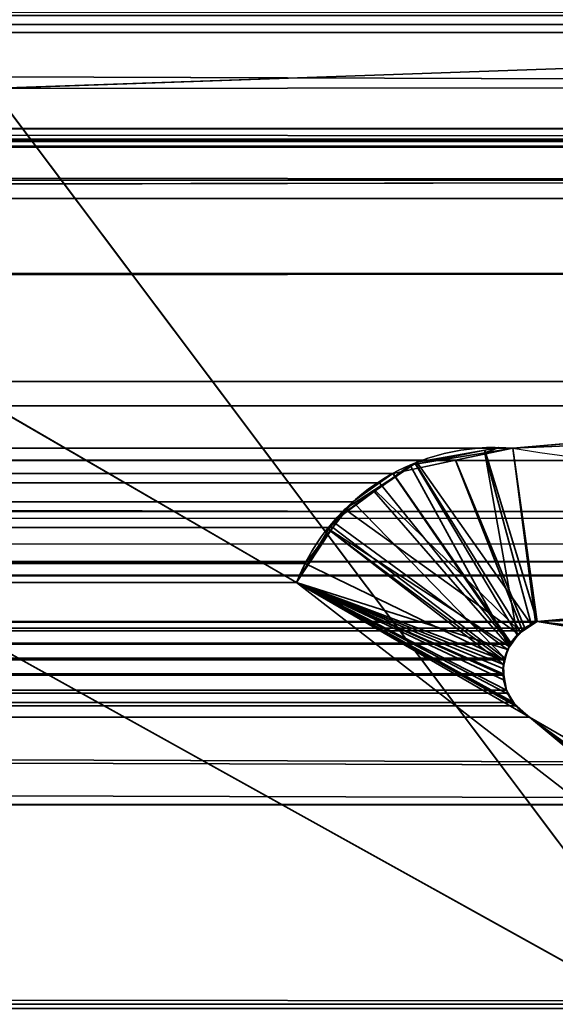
# Model space of a CAD drawing. Header units: millimetres. Extents: x -488 to 6688, y -115 to 115.
# Tile 376 of 656: x 299.55 to 301.79, y -4.06 to 0.05. Entities that reach past the tile are written whole.
import ezdxf

# ---------------------------------------------------------------- set-up
doc = ezdxf.new("R2010")
doc.units = ezdxf.units.MM
doc.layers.add('151', color=7, linetype='Continuous', true_color=0xffffff)

# ---------------------------------------------------------------- blocks, each defined once
blk = doc.blocks.new('UG_SURFACE_001')
at = {"layer": '151', "color": 252, "linetype": 'Continuous', "lineweight": 35}
for points in [[(487.5, -15, 2194.2501), (487.5, 115, 2194.2501), (-487.5, 115, 2194.2501), (-487.5, -15, 2194.2501)], [(-337.5, -15, 2044.25), (-337.5, 115, 2044.25), (337.5, 115, 2044.25), (337.5, -15, 2044.25)]]:
    blk.add_3dface(points, dxfattribs=at)
blk = doc.blocks.new('UG_SURFACE_007')
at = {"layer": '151', "color": 35, "linetype": 'Continuous', "lineweight": 35}
for points in [[(-308, -2), (-306, 0, 2), (306, 0, 2), (308, -2)], [(306.5, -8, 2017), (306, 0, 2017), (-306, 0, 2017), (-306.5, -8, 2017)], [(-306, 0, 2017), (306, 0, 2017), (306, 0, 2), (-306, 0, 2)], [(-308, -2), (306.5, -8), (-306.5, -8)], [(306.5, -8), (-308, -2), (308, -2)]]:
    blk.add_3dface(points, dxfattribs=at)
blk = doc.blocks.new('UG_SURFACE_025')
at = {"layer": '151', "color": 252, "linetype": 'Continuous', "lineweight": 35}
for points in [[(307.1372, 0.6349, 2017), (295.0085, 0.2114, 2017), (295.0295, -0.3882, 2017), (307.1581, 0.0353, 2017)], [(307.1581, 0.0353, 2), (295.0295, -0.3882, 2), (295.0085, 0.2114, 2), (307.1372, 0.6349, 2)], [(307.1581, 0.0353, 2017), (295.0295, -0.3882, 2017), (295.0295, -0.3882, 2), (307.1581, 0.0353, 2)]]:
    blk.add_3dface(points, dxfattribs=at)
blk = doc.blocks.new('UG_SURFACE_047')
at = {"layer": '151', "color": 7, "linetype": 'Continuous', "lineweight": 35}
for points in [[(312.1642, -0.2241, 2019.4142), (-312.175, 1.6459, 2019.4249), (-312.1673, -0.6973, 2019.4173)], [(312.1642, -0.2241, 2019.4142), (312.175, 1.6459, 2019.4249), (-312.175, 1.6459, 2019.4249)], [(308.5515, 0.1329, 2015.8014), (310.0084, -0.4009, 2017.2584), (-310.0084, -0.4009, 2017.2584), (-308.5515, 0.1329, 2015.8014)], [(-308.3325, 0.0564, 2015.5826), (308.3143, 0.0331, 2015.5642), (308.3673, 0.085, 2015.6174)], [(-308.3325, 0.0564, 2015.5826), (-308.3143, 0.0331, 2015.5642), (308.3143, 0.0331, 2015.5642)], [(305.5759, -1.0068, 2012.826), (-305.5759, -1.0068, 2012.826), (-307.2803, 0.071, 2014.5304), (307.2803, 0.071, 2014.5304)], [(-308.3143, 0.0331, 2015.5642), (-307.6033, -0.5625, 2014.8532), (307.6324, -0.6171, 2014.8823)], [(307.6324, -0.6171, 2014.8823), (307.9071, -0.4358, 2015.1572), (-308.3143, 0.0331, 2015.5642)], [(307.9071, -0.4358, 2015.1572), (308.3143, 0.0331, 2015.5642), (-308.3143, 0.0331, 2015.5642)], [(-312.1673, -0.6973, 2019.4173), (312.1944, -0.6927, 2019.4445), (312.1642, -0.2241, 2019.4142)], [(-310.3616, -0.4785, 2017.6115), (310.0084, -0.4009, 2017.2584), (310.3616, -0.4785, 2017.6115)], [(-310.3616, -0.4785, 2017.6115), (-310.0084, -0.4009, 2017.2584), (310.0084, -0.4009, 2017.2584)], [(311.2493, -2.0249, 2018.4994), (-311.2823, -2.2143, 2018.5323), (-311.1925, -0.4501, 2018.4426)], [(311.1925, -0.4501, 2018.4426), (-311.1925, -0.4501, 2018.4426), (-311.1875, -0.4483, 2018.4374), (311.1875, -0.4483, 2018.4374)], [(-311.1925, -0.4501, 2018.4426), (311.1925, -0.4501, 2018.4426), (311.2493, -2.0249, 2018.4994)], [(311.1875, -0.4483, 2018.4374), (-311.1875, -0.4483, 2018.4374), (-311.1807, -0.4459, 2018.4307)], [(-311.1807, -0.4459, 2018.4307), (-311.1767, -0.4461, 2018.4267), (311.1767, -0.4461, 2018.4267), (311.1807, -0.4459, 2018.4307)], [(311.1807, -0.4459, 2018.4307), (311.1875, -0.4483, 2018.4374), (-311.1807, -0.4459, 2018.4307)], [(311.1767, -0.4461, 2018.4267), (-311.1767, -0.4461, 2018.4267), (-311.1524, -0.4478, 2018.4023), (311.1524, -0.4478, 2018.4023)], [(311.1524, -0.4478, 2018.4023), (-311.1524, -0.4478, 2018.4023), (-311.0951, -0.4516, 2018.3451), (311.0951, -0.4516, 2018.3451)], [(311.0951, -0.4516, 2018.3451), (-311.0951, -0.4516, 2018.3451), (-311.0318, -0.4559, 2018.2817)], [(311.0318, -0.4559, 2018.2817), (311.0951, -0.4516, 2018.3451), (-311.0318, -0.4559, 2018.2817)], [(-311.0318, -0.4559, 2018.2817), (-310.4793, -0.4745, 2017.7293), (310.4793, -0.4745, 2017.7293), (311.0318, -0.4559, 2018.2817)], [(310.3616, -0.4785, 2017.6115), (-310.4793, -0.4745, 2017.7293), (-310.3616, -0.4785, 2017.6115)], [(310.3616, -0.4785, 2017.6115), (310.4793, -0.4745, 2017.7293), (-310.4793, -0.4745, 2017.7293)], [(307.6324, -0.6171, 2014.8823), (-307.6033, -0.5625, 2014.8532), (-306.1868, -1.749, 2013.4368)], [(307.6324, -0.6171, 2014.8823), (-306.1868, -1.749, 2013.4368), (-305.8874, -1.8177, 2013.1373)], [(-305.8874, -1.8177, 2013.1373), (305.86, -1.7861, 2013.1102), (307.6324, -0.6171, 2014.8823)], [(312.3484, -3.085, 2019.5985), (312.1944, -0.6927, 2019.4445), (-312.1673, -0.6973, 2019.4173)], [(312.3484, -3.085, 2019.5985), (-312.1673, -0.6973, 2019.4173), (-312.1649, -1.4257, 2019.4149)], [(-304.8632, -1.4574, 2012.1131), (-305.5759, -1.0068, 2012.826), (305.5759, -1.0068, 2012.826)], [(-304.8632, -1.4574, 2012.1131), (305.5759, -1.0068, 2012.826), (304.8632, -1.4574, 2012.1131)], [(-298.5944, -1.0688, 2005.8444), (-300.7098, -2.2961, 2007.9598), (300.7098, -2.2961, 2007.9598), (298.5944, -1.0688, 2005.8444)], [(298.5944, -1.0688, 2005.8444), (300.7098, -2.2961, 2007.9598), (305.1005, -5.6975, 2012.3506), (297.7236, -1.597, 2004.9736)], [(-312.1649, -1.4257, 2019.4149), (-312.375, -3.1926, 2019.6249), (312.4011, -3.2235, 2019.6512)], [(-312.1649, -1.4257, 2019.4149), (312.4011, -3.2235, 2019.6512), (312.3484, -3.085, 2019.5985)], [(304.8632, -1.4574, 2012.1131), (303.6848, -1.5583, 2010.9348), (-303.6848, -1.5583, 2010.9348), (-304.8632, -1.4574, 2012.1131)], [(301.6124, -1.7357, 2008.8625), (-301.6124, -1.7357, 2008.8625), (-303.6848, -1.5583, 2010.9348), (303.6848, -1.5583, 2010.9348)], [(303.8708, -2.267, 2011.1208), (301.7144, -2.4582, 2008.9643), (301.6124, -1.7357, 2008.8625), (303.6848, -1.5583, 2010.9348)], [(297.7236, -1.597, 2004.9736), (305.1005, -5.6975, 2012.3506), (-305.1005, -5.6975, 2012.3506), (-297.7236, -1.597, 2004.9736)], [(-301.3717, -1.7752, 2008.6217), (-301.6124, -1.7357, 2008.8625), (301.6124, -1.7357, 2008.8625)], [(301.6124, -1.7357, 2008.8625), (301.3734, -1.7859, 2008.6234), (-301.3717, -1.7752, 2008.6217)], [(301.7071, -2.4622, 2008.9571), (301.6625, -2.4864, 2008.9126), (301.3734, -1.7859, 2008.6234), (301.6124, -1.7357, 2008.8625)], [(301.6124, -1.7357, 2008.8625), (301.7144, -2.4582, 2008.9643), (301.7071, -2.4622, 2008.9571)], [(305.3267, -2.138, 2012.5766), (305.86, -1.7861, 2013.1102), (-305.8874, -1.8177, 2013.1373)], [(-301.1837, -1.8061, 2008.4336), (-301.3717, -1.7752, 2008.6217), (301.3734, -1.7859, 2008.6234)], [(-301.1837, -1.8061, 2008.4336), (301.3734, -1.7859, 2008.6234), (301.1126, -1.8407, 2008.3625)], [(301.1126, -1.8407, 2008.3625), (-301.1174, -1.8549, 2008.3673), (-301.1837, -1.8061, 2008.4336)], [(301.1126, -1.8407, 2008.3625), (301.3734, -1.7859, 2008.6234), (301.6525, -2.4975, 2008.9025), (301.6059, -2.549, 2008.8561)], [(301.3734, -1.7859, 2008.6234), (301.6625, -2.4864, 2008.9126), (301.6525, -2.4975, 2008.9025)], [(-305.8874, -1.8177, 2013.1373), (-303.8561, -2.2835, 2011.106), (303.8708, -2.267, 2011.1208)], [(303.8708, -2.267, 2011.1208), (305.3267, -2.138, 2012.5766), (-305.8874, -1.8177, 2013.1373)], [(301.1126, -1.8407, 2008.3625), (301.1123, -1.841, 2008.3623), (-301.1174, -1.8549, 2008.3673)], [(-301.1174, -1.8549, 2008.3673), (301.1123, -1.841, 2008.3623), (301.0556, -1.8808, 2008.3055)], [(301.6019, -2.5535, 2008.852), (301.0556, -1.8808, 2008.3055), (301.1123, -1.841, 2008.3623)], [(301.1123, -1.841, 2008.3623), (301.1126, -1.8407, 2008.3625), (301.6059, -2.549, 2008.8561), (301.6019, -2.5535, 2008.852)], [(301.0556, -1.8808, 2008.3055), (-301.0614, -1.8961, 2008.3113), (-301.1174, -1.8549, 2008.3673)], [(-300.8627, -2.0424, 2008.1127), (-301.0614, -1.8961, 2008.3113), (301.0556, -1.8808, 2008.3055)], [(-300.8627, -2.0424, 2008.1127), (301.0556, -1.8808, 2008.3055), (300.9447, -1.9589, 2008.1947)], [(300.9447, -1.9589, 2008.1947), (301.0556, -1.8808, 2008.3055), (301.6019, -2.5535, 2008.852), (301.5792, -2.6116, 2008.8291)], [(300.9447, -1.9589, 2008.1947), (-300.8545, -2.056, 2008.1046), (-300.8627, -2.0424, 2008.1127)], [(300.9447, -1.9589, 2008.1947), (300.8613, -2.067, 2008.1112), (-300.8545, -2.056, 2008.1046)], [(301.5792, -2.6116, 2008.8291), (300.8613, -2.067, 2008.1112), (300.9447, -1.9589, 2008.1947)], [(311.2493, -2.0249, 2018.4994), (311.2903, -2.2084, 2018.5404), (-311.2823, -2.2143, 2018.5323)], [(-300.8545, -2.056, 2008.1046), (300.8613, -2.067, 2008.1112), (300.7455, -2.217, 2007.9954)], [(300.7455, -2.217, 2007.9954), (-300.7098, -2.2961, 2007.9598), (-300.8545, -2.056, 2008.1046)], [(301.5792, -2.6116, 2008.8291), (301.5763, -2.6191, 2008.8263), (300.7455, -2.217, 2007.9954), (300.8613, -2.067, 2008.1112)], [(-311.2858, -2.283, 2018.5359), (311.2903, -2.2084, 2018.5404), (311.755, -4.2885, 2019.0051)], [(-311.2858, -2.283, 2018.5359), (-311.2823, -2.2143, 2018.5323), (311.2903, -2.2084, 2018.5404)], [(300.7455, -2.217, 2007.9954), (300.7098, -2.2961, 2007.9598), (-300.7098, -2.2961, 2007.9598)], [(300.7098, -2.2961, 2007.9598), (300.7455, -2.217, 2007.9954), (301.5763, -2.6191, 2008.8263), (301.5722, -2.6769, 2008.8222)], [(311.755, -4.2885, 2019.0051), (-311.8236, -4.4661, 2019.0735), (-311.2858, -2.283, 2018.5359)], [(303.8708, -2.267, 2011.1208), (-303.8561, -2.2835, 2011.106), (-302.6424, -2.5618, 2009.8925)], [(303.8708, -2.267, 2011.1208), (-302.6424, -2.5618, 2009.8925), (-301.7144, -2.4582, 2008.9643)], [(-301.7144, -2.4582, 2008.9643), (301.7144, -2.4582, 2008.9643), (303.8708, -2.267, 2011.1208)], [(305.1005, -5.6975, 2012.3506), (300.7098, -2.2961, 2007.9598), (301.6825, -2.8586, 2008.9326)], [(300.7098, -2.2961, 2007.9598), (301.6139, -2.7971, 2008.8639), (301.6287, -2.8104, 2008.8787), (301.6825, -2.8586, 2008.9326)], [(300.7098, -2.2961, 2007.9598), (301.5859, -2.7456, 2008.8358), (301.5925, -2.7578, 2008.8425), (301.6139, -2.7971, 2008.8639)], [(300.7098, -2.2961, 2007.9598), (301.5718, -2.6826, 2008.8217), (301.5859, -2.7456, 2008.8358)], [(301.5722, -2.6769, 2008.8222), (301.5718, -2.6826, 2008.8217), (300.7098, -2.2961, 2007.9598)], [(-301.7144, -2.4582, 2008.9643), (-301.7074, -2.4629, 2008.9574), (301.7071, -2.4622, 2008.9571)], [(301.7071, -2.4622, 2008.9571), (301.7144, -2.4582, 2008.9643), (-301.7144, -2.4582, 2008.9643)], [(301.6625, -2.4864, 2008.9126), (301.7071, -2.4622, 2008.9571), (-301.7074, -2.4629, 2008.9574)], [(301.6625, -2.4864, 2008.9126), (-301.7074, -2.4629, 2008.9574), (-301.6528, -2.4997, 2008.9028)], [(-301.6528, -2.4997, 2008.9028), (301.6525, -2.4975, 2008.9025), (301.6625, -2.4864, 2008.9126)], [(301.6525, -2.4975, 2008.9025), (-301.6528, -2.4997, 2008.9028), (-301.631, -2.5143, 2008.8811)], [(-301.631, -2.5143, 2008.8811), (301.6059, -2.549, 2008.8561), (301.6525, -2.4975, 2008.9025)], [(-301.631, -2.5143, 2008.8811), (-301.6072, -2.5504, 2008.8573), (301.6059, -2.549, 2008.8561)], [(301.6019, -2.5535, 2008.852), (301.6059, -2.549, 2008.8561), (-301.6072, -2.5504, 2008.8573)], [(301.6019, -2.5535, 2008.852), (-301.6072, -2.5504, 2008.8573), (-301.5907, -2.5754, 2008.8406)], [(-301.5907, -2.5754, 2008.8406), (301.5792, -2.6116, 2008.8291), (301.6019, -2.5535, 2008.852)], [(-301.5907, -2.5754, 2008.8406), (-301.5804, -2.612, 2008.8303), (301.5792, -2.6116, 2008.8291)], [(301.5763, -2.6191, 2008.8263), (301.5792, -2.6116, 2008.8291), (-301.5804, -2.612, 2008.8303)], [(301.5763, -2.6191, 2008.8263), (-301.5804, -2.612, 2008.8303), (-301.5729, -2.639, 2008.8229)], [(-301.5729, -2.639, 2008.8229), (301.5722, -2.6769, 2008.8222), (301.5763, -2.6191, 2008.8263)], [(-301.5729, -2.639, 2008.8229), (-301.5736, -2.6767, 2008.8236), (301.5722, -2.6769, 2008.8222)], [(-301.5742, -2.7028, 2008.8241), (-301.5859, -2.7456, 2008.8358), (301.5859, -2.7456, 2008.8358)], [(301.5718, -2.6826, 2008.8217), (-301.5736, -2.6767, 2008.8236), (-301.5742, -2.7028, 2008.8241)], [(-301.5742, -2.7028, 2008.8241), (301.5859, -2.7456, 2008.8358), (301.5718, -2.6826, 2008.8217)], [(301.5718, -2.6826, 2008.8217), (301.5722, -2.6769, 2008.8222), (-301.5736, -2.6767, 2008.8236)], [(-301.5859, -2.7456, 2008.8358), (-301.5928, -2.7573, 2008.8427), (301.5925, -2.7578, 2008.8425)], [(301.5925, -2.7578, 2008.8425), (301.5859, -2.7456, 2008.8358), (-301.5859, -2.7456, 2008.8358)], [(301.6139, -2.7971, 2008.8639), (-301.5928, -2.7573, 2008.8427), (-301.624, -2.8099, 2008.8739)], [(301.6139, -2.7971, 2008.8639), (301.5925, -2.7578, 2008.8425), (-301.5928, -2.7573, 2008.8427)], [(-301.6276, -2.8129, 2008.8775), (-301.6818, -2.8582, 2008.9319), (301.6825, -2.8586, 2008.9326)], [(-301.624, -2.8099, 2008.8739), (-301.6276, -2.8129, 2008.8775), (301.6287, -2.8104, 2008.8787)], [(301.6825, -2.8586, 2008.9326), (301.6287, -2.8104, 2008.8787), (-301.6276, -2.8129, 2008.8775)], [(-301.624, -2.8099, 2008.8739), (301.6287, -2.8104, 2008.8787), (301.6139, -2.7971, 2008.8639)], [(305.4683, -5.0486, 2012.7182), (301.6825, -2.8586, 2008.9326), (-301.6825, -2.8586, 2008.9326), (-305.4683, -5.0486, 2012.7182)], [(-301.6818, -2.8582, 2008.9319), (-301.6825, -2.8586, 2008.9326), (301.6825, -2.8586, 2008.9326)], [(301.6825, -2.8586, 2008.9326), (305.4315, -5.7001, 2012.6815), (305.3539, -5.7372, 2012.604), (305.3239, -5.7352, 2012.574)], [(305.3239, -5.7352, 2012.574), (305.2123, -5.7275, 2012.4624), (301.6825, -2.8586, 2008.9326)], [(305.531, -5.6458, 2012.7809), (301.6825, -2.8586, 2008.9326), (305.4683, -5.0486, 2012.7182), (305.5561, -5.1276, 2012.8059)], [(301.6825, -2.8586, 2008.9326), (305.531, -5.6458, 2012.7809), (305.5221, -5.6566, 2012.7721), (305.4315, -5.7001, 2012.6815)], [(301.6825, -2.8586, 2008.9326), (305.2123, -5.7275, 2012.4624), (305.1594, -5.7238, 2012.4094), (305.1005, -5.6975, 2012.3506)], [(-312.375, -3.1926, 2019.6249), (-312.3904, -3.2315, 2019.6404), (312.4011, -3.2235, 2019.6512)], [(-312.3904, -3.2315, 2019.6404), (-312.7183, -4.0566, 2019.9683), (312.7183, -4.0566, 2019.9683)], [(312.7183, -4.0566, 2019.9683), (312.4011, -3.2235, 2019.6512), (-312.3904, -3.2315, 2019.6404)], [(312.7183, -4.0566, 2019.9683), (-312.7183, -4.0566, 2019.9683), (-312.7246, -4.0742, 2019.9747), (312.7246, -4.0742, 2019.9747)]]:
    blk.add_3dface(points, dxfattribs=at)
blk = doc.blocks.new('UG_SURFACE_048')
at = {"layer": '151', "color": 7, "linetype": 'Continuous', "lineweight": 35}
for points in [[(298.5944, -1.0688, -10.75), (300.7098, -2.2961, -10.75), (305.1005, -5.6975, -10.75), (297.7236, -1.597, -10.75)], [(297.7236, -1.597, 2004.9736), (305.1005, -5.6975, 2012.3506), (300.7098, -2.2961, 2007.9598), (298.5944, -1.0688, 2005.8444)], [(298.5944, -1.0688, 2005.8444), (300.7098, -2.2961, 2007.9598), (300.7098, -2.2961, -10.75), (298.5944, -1.0688, -10.75)], [(297.7236, -1.597, -10.75), (305.1005, -5.6975, -10.75), (305.1005, -5.6975, 2012.3506), (297.7236, -1.597, 2004.9736)], [(303.2313, -1.5971, 2010.4814), (301.6124, -1.7357, 2008.8625), (301.7144, -2.4582, 2008.9643), (302.6424, -2.5618, 2009.8925)], [(301.6124, -1.7357, 2008.8625), (303.2313, -1.5971, 2010.4814), (303.2342, -1.6662, -10.75)], [(304.041, -2.3913, -10.75), (301.7144, -2.4582, -10.75), (301.6124, -1.7357, -10.75), (303.2342, -1.6662, -10.75)], [(303.2342, -1.6662, -10.75), (301.6124, -1.7357, -10.75), (301.6124, -1.7357, 2008.8625)], [(301.4962, -1.7431, -10.75), (301.2121, -1.7943, -10.75), (301.2064, -1.8023, 2008.4565)], [(301.2064, -1.8023, 2008.4565), (301.4962, -1.7548, 2008.7461), (301.4962, -1.7431, -10.75)], [(301.4962, -1.7548, 2008.7461), (301.2064, -1.8023, 2008.4565), (301.631, -2.5143, 2008.8811)], [(301.2121, -1.7943, -10.75), (301.4962, -1.7431, -10.75), (301.7144, -2.4582, -10.75), (301.6911, -2.4725, -10.75)], [(301.7144, -2.4582, -10.75), (301.4962, -1.7431, -10.75), (301.5536, -1.7327, -10.75), (301.6124, -1.7357, -10.75)], [(301.6124, -1.7357, -10.75), (301.5536, -1.7327, -10.75), (301.4962, -1.7548, 2008.7461)], [(301.5536, -1.7327, -10.75), (301.4962, -1.7431, -10.75), (301.4962, -1.7548, 2008.7461)], [(301.6908, -2.4741, 2008.9407), (301.7144, -2.4582, 2008.9643), (301.6124, -1.7357, 2008.8625), (301.4962, -1.7548, 2008.7461)], [(301.4962, -1.7548, 2008.7461), (301.6124, -1.7357, 2008.8625), (301.6124, -1.7357, -10.75)], [(301.4962, -1.7548, 2008.7461), (301.631, -2.5143, 2008.8811), (301.6348, -2.5118, 2008.8847), (301.6908, -2.4741, 2008.9407)], [(301.2066, -1.7979, -10.75), (301.0348, -1.9097, -10.75), (301.0333, -1.9168, 2008.2834)], [(301.0333, -1.9168, 2008.2834), (301.1837, -1.8061, 2008.4336), (301.2066, -1.7979, -10.75)], [(301.1837, -1.8061, 2008.4336), (301.0333, -1.9168, 2008.2834), (301.598, -2.5642, 2008.848)], [(301.644, -2.5015, -10.75), (301.0348, -1.9097, -10.75), (301.2066, -1.7979, -10.75)], [(301.1837, -1.8061, 2008.4336), (301.2064, -1.8023, 2008.4565), (301.2066, -1.7979, -10.75)], [(301.598, -2.5642, 2008.848), (301.631, -2.5143, 2008.8811), (301.2064, -1.8023, 2008.4565), (301.1837, -1.8061, 2008.4336)], [(301.2121, -1.7943, -10.75), (301.2066, -1.7979, -10.75), (301.2064, -1.8023, 2008.4565)], [(301.6911, -2.4725, -10.75), (301.644, -2.5015, -10.75), (301.2066, -1.7979, -10.75), (301.2121, -1.7943, -10.75)], [(300.8627, -2.0424, 2008.1127), (301.0348, -1.9097, -10.75), (300.9118, -1.9899, -10.75)], [(300.8627, -2.0424, 2008.1127), (301.0333, -1.9168, 2008.2834), (301.0348, -1.9097, -10.75)], [(301.0333, -1.9168, 2008.2834), (300.8627, -2.0424, 2008.1127), (301.5907, -2.5754, 2008.8406), (301.598, -2.5642, 2008.848)], [(300.9118, -1.9899, -10.75), (301.0348, -1.9097, -10.75), (301.644, -2.5015, -10.75), (301.6363, -2.5121, -10.75)], [(300.9118, -1.9899, -10.75), (300.8529, -2.0791, -10.75), (300.8433, -2.0747, 2008.0934)], [(300.8433, -2.0747, 2008.0934), (300.8627, -2.0424, 2008.1127), (300.9118, -1.9899, -10.75)], [(301.6363, -2.5121, -10.75), (301.5988, -2.564, -10.75), (300.8529, -2.0791, -10.75), (300.9118, -1.9899, -10.75)], [(301.5774, -2.6229, 2008.8274), (301.5907, -2.5754, 2008.8406), (300.8627, -2.0424, 2008.1127), (300.8433, -2.0747, 2008.0934)], [(300.8433, -2.0747, 2008.0934), (300.7098, -2.2961, 2007.9598), (301.5729, -2.639, 2008.8229)], [(300.7098, -2.2961, 2007.9598), (300.8433, -2.0747, 2008.0934), (300.8529, -2.0791, -10.75)], [(301.5988, -2.564, -10.75), (301.5907, -2.5754, -10.75), (300.7098, -2.2961, -10.75), (300.8529, -2.0791, -10.75)], [(300.8529, -2.0791, -10.75), (300.7098, -2.2961, -10.75), (300.7098, -2.2961, 2007.9598)], [(300.8433, -2.0747, 2008.0934), (301.5729, -2.639, 2008.8229), (301.5774, -2.6229, 2008.8274)], [(305.1005, -5.6975, -10.75), (300.7098, -2.2961, -10.75), (301.6825, -2.8586, -10.75)], [(300.7098, -2.2961, -10.75), (301.6133, -2.7962, -10.75), (301.6327, -2.8137, -10.75)], [(300.7098, -2.2961, -10.75), (301.5859, -2.7456, -10.75), (301.5959, -2.7641, -10.75)], [(300.7098, -2.2961, -10.75), (301.5714, -2.6552, -10.75), (301.5756, -2.6815, -10.75)], [(300.7098, -2.2961, -10.75), (301.5907, -2.5754, -10.75), (301.5792, -2.6228, -10.75)], [(301.6327, -2.8137, -10.75), (301.6825, -2.8586, -10.75), (300.7098, -2.2961, -10.75)], [(301.5756, -2.6815, -10.75), (301.5859, -2.7456, -10.75), (300.7098, -2.2961, -10.75)], [(301.5959, -2.7641, -10.75), (301.6133, -2.7962, -10.75), (300.7098, -2.2961, -10.75)], [(301.5792, -2.6228, -10.75), (301.5714, -2.6552, -10.75), (300.7098, -2.2961, -10.75)], [(300.7098, -2.2961, 2007.9598), (301.624, -2.8099, 2008.8739), (301.5961, -2.7629, 2008.846)], [(300.7098, -2.2961, 2007.9598), (301.6818, -2.8582, 2008.9319), (301.6306, -2.8154, 2008.8806)], [(300.7098, -2.2961, 2007.9598), (301.5742, -2.7028, 2008.8241), (301.5738, -2.682, 2008.8236)], [(301.5961, -2.7629, 2008.846), (301.5859, -2.7456, 2008.8358), (300.7098, -2.2961, 2007.9598)], [(300.7098, -2.2961, 2007.9598), (305.1005, -5.6975, 2012.3506), (301.6818, -2.8582, 2008.9319)], [(301.5859, -2.7456, 2008.8358), (301.5742, -2.7028, 2008.8241), (300.7098, -2.2961, 2007.9598)], [(301.6306, -2.8154, 2008.8806), (301.624, -2.8099, 2008.8739), (300.7098, -2.2961, 2007.9598)], [(301.5738, -2.682, 2008.8236), (301.5729, -2.639, 2008.8229), (300.7098, -2.2961, 2007.9598)], [(304.041, -2.3913, -10.75), (302.6424, -2.5618, 2009.8925), (301.7144, -2.4582, 2008.9643)], [(301.7144, -2.4582, 2008.9643), (301.7144, -2.4582, -10.75), (304.041, -2.3913, -10.75)], [(301.7144, -2.4582, -10.75), (301.7144, -2.4582, 2008.9643), (301.6908, -2.4741, 2008.9407)], [(301.6908, -2.4741, 2008.9407), (301.6911, -2.4725, -10.75), (301.7144, -2.4582, -10.75)], [(301.6911, -2.4725, -10.75), (301.6908, -2.4741, 2008.9407), (301.6348, -2.5118, 2008.8847)], [(301.6348, -2.5118, 2008.8847), (301.644, -2.5015, -10.75), (301.6911, -2.4725, -10.75)], [(301.6348, -2.5118, 2008.8847), (301.6363, -2.5121, -10.75), (301.644, -2.5015, -10.75)], [(301.631, -2.5143, 2008.8811), (301.598, -2.5642, 2008.848), (301.5988, -2.564, -10.75)], [(301.631, -2.5143, 2008.8811), (301.5988, -2.564, -10.75), (301.6363, -2.5121, -10.75)], [(301.6363, -2.5121, -10.75), (301.6348, -2.5118, 2008.8847), (301.631, -2.5143, 2008.8811)], [(301.5907, -2.5754, 2008.8406), (301.5774, -2.6229, 2008.8274), (301.5792, -2.6228, -10.75)], [(301.5907, -2.5754, 2008.8406), (301.5792, -2.6228, -10.75), (301.5907, -2.5754, -10.75)], [(301.5907, -2.5754, -10.75), (301.5988, -2.564, -10.75), (301.598, -2.5642, 2008.848)], [(301.5907, -2.5754, -10.75), (301.598, -2.5642, 2008.848), (301.5907, -2.5754, 2008.8406)], [(301.5714, -2.6552, -10.75), (301.5792, -2.6228, -10.75), (301.5774, -2.6229, 2008.8274)], [(301.5714, -2.6552, -10.75), (301.5774, -2.6229, 2008.8274), (301.5729, -2.639, 2008.8229)], [(301.5729, -2.639, 2008.8229), (301.5756, -2.6815, -10.75), (301.5714, -2.6552, -10.75)], [(301.5729, -2.639, 2008.8229), (301.5738, -2.682, 2008.8236), (301.5756, -2.6815, -10.75)], [(301.5859, -2.7456, -10.75), (301.5756, -2.6815, -10.75), (301.5738, -2.682, 2008.8236)], [(301.5738, -2.682, 2008.8236), (301.5742, -2.7028, 2008.8241), (301.5859, -2.7456, -10.75)], [(301.5742, -2.7028, 2008.8241), (301.5859, -2.7456, 2008.8358), (301.5859, -2.7456, -10.75)], [(301.5959, -2.7641, -10.75), (301.5859, -2.7456, -10.75), (301.5859, -2.7456, 2008.8358)], [(301.5859, -2.7456, 2008.8358), (301.5961, -2.7629, 2008.846), (301.5959, -2.7641, -10.75)], [(301.6133, -2.7962, -10.75), (301.5959, -2.7641, -10.75), (301.5961, -2.7629, 2008.846)], [(301.5961, -2.7629, 2008.846), (301.624, -2.8099, 2008.8739), (301.6133, -2.7962, -10.75)], [(301.624, -2.8099, 2008.8739), (301.6327, -2.8137, -10.75), (301.6133, -2.7962, -10.75)], [(301.624, -2.8099, 2008.8739), (301.6306, -2.8154, 2008.8806), (301.6327, -2.8137, -10.75)], [(301.6825, -2.8586, -10.75), (301.6327, -2.8137, -10.75), (301.6306, -2.8154, 2008.8806)], [(301.6306, -2.8154, 2008.8806), (301.6818, -2.8582, 2008.9319), (301.6825, -2.8586, -10.75)], [(301.6818, -2.8582, 2008.9319), (301.6825, -2.8586, 2008.9326), (301.6825, -2.8586, -10.75)], [(301.6825, -2.8586, 2008.9326), (301.6818, -2.8582, 2008.9319), (305.1005, -5.6975, 2012.3506)], [(305.4683, -5.0486, -10.75), (301.6825, -2.8586, -10.75), (301.6825, -2.8586, 2008.9326), (305.4683, -5.0486, 2012.7182)], [(301.6825, -2.8586, -10.75), (305.4683, -5.0486, -10.75), (305.5, -5.0756, -10.75), (305.1005, -5.6975, -10.75)], [(305.4683, -5.0486, 2012.7182), (301.6825, -2.8586, 2008.9326), (305.1005, -5.6975, 2012.3506)]]:
    blk.add_3dface(points, dxfattribs=at)
blk = doc.blocks.new('UG_SURFACE_049')
at = {"layer": '151', "color": 252, "linetype": 'Continuous', "lineweight": 35}
for points in [[(-297, 3.0145, -9.75), (-312, 3.0145, -9.75), (-312, -16.9528, -9.75), (312, -16.9528, -9.75)], [(297, 3.0145, -10.75), (312, 3.0145, -10.75), (312, -16.9528, -10.75), (-312, -16.9528, -10.75)], [(297, 3.0145, -9.75), (-297, 3.0145, -9.75), (312, -16.9528, -9.75)], [(312, -16.9528, -9.75), (312, 3.0145, -9.75), (297, 3.0145, -9.75)]]:
    blk.add_3dface(points, dxfattribs=at)
blk = doc.blocks.new('UG_SURFACE_065')
at = {"layer": '151', "color": 252, "linetype": 'Continuous', "lineweight": 35}
for points in [[(-314.2, -22.22, 2021.45), (314.2, -22.22, 2021.45), (314.2, 12.92, 2021.45), (-314.2, 12.92, 2021.45)], [(-313, -22.22, 2020.2501), (-313, 12.92, 2020.2501), (313, 12.92, 2020.2501), (313, -22.22, 2020.2501)]]:
    blk.add_3dface(points, dxfattribs=at)

msp = doc.modelspace()

# ---------------------------------------------------------------- linework, layer by layer
at = {"layer": '151', "color": 251, "linetype": 'Continuous', "lineweight": -3, "true_color": 0x636466}
for p, q in [((308.3143, 0.0331, 2015.5643), (-308.3143, 0.0331, 2015.5643)), ((307.1581, 0.0353, 2), (295.0295, -0.3882, 2)), ((307.1581, 0.0353, 2017), (295.0295, -0.3882, 2017)), ((306, 0, 2017), (-306, 0, 2017)), ((-306, 0, 2), (306, 0, 2)), ((310.0084, -0.4009, 2017.2584), (-310.0084, -0.4009, 2017.2584)), ((311.1926, -0.4501, 2018.4426), (-311.1926, -0.4501, 2018.4426)), ((298.5944, -1.0688, -10.75), (300.7098, -2.2961, -10.75)), ((300.7098, -2.2961, 2007.9598), (298.5944, -1.0688, 2005.8444)), ((300.7098, -2.2961, 2007.9598), (298.5944, -1.0688, 2005.8444)), ((305.1005, -5.6975, 2012.3505), (297.7236, -1.597, 2004.9736)), ((297.7236, -1.597, -10.75), (305.1005, -5.6975, -10.75)), ((297.7236, -1.597, 2004.9736), (305.1005, -5.6975, 2012.3505)), ((-301.6124, -1.7357, 2008.8624), (301.6124, -1.7357, 2008.8624)), ((301.6124, -1.7357, 2008.8624), (301.6124, -1.7357, -10.75)), ((-308, -2), (308, -2)), ((-300.7098, -2.2961, 2007.9598), (300.7098, -2.2961, 2007.9598)), ((300.7098, -2.2961, 2007.9598), (300.7098, -2.2961, -10.75)), ((301.7144, -2.4582, 2008.9644), (-301.7144, -2.4582, 2008.9644)), ((301.7144, -2.4582, -10.75), (301.7144, -2.4582, 2008.9644)), ((301.5859, -2.7456, 2008.8359), (-301.5859, -2.7456, 2008.8359)), ((301.5859, -2.7456, -10.75), (301.5859, -2.7456, 2008.8359)), ((301.6825, -2.8586, 2008.9325), (-301.6825, -2.8586, 2008.9325)), ((305.4683, -5.0486, 2012.7183), (301.6825, -2.8586, 2008.9325)), ((301.6825, -2.8586, -10.75), (301.6825, -2.8586, 2008.9325)), ((305.4683, -5.0486, 2012.7183), (301.6825, -2.8586, 2008.9325)), ((305.4683, -5.0486, -10.75), (301.6825, -2.8586, -10.75))]:
    msp.add_line(p, q, dxfattribs=at)
for points in [[(301.6124, -1.7357, 2008.8624), (304.0145, -2.1357, 2011.2645), (306.4414, -1.1772, 2013.6914), (307.9214, 0.7573, 2015.1714)], [(301.6124, -1.7357, 2008.8624), (304.0145, -2.1357, 2011.2645), (306.4414, -1.1772, 2013.6914), (307.9214, 0.7573, 2015.1714)], [(301.6124, -1.7357, -10.75), (304.0145, -2.1357, -10.75), (306.4414, -1.1772, -10.75), (307.9214, 0.7573, -10.75)], [(301.7144, -2.4582, 2008.9644), (304.2053, -2.9092, 2011.4553), (306.7426, -1.9513, 2013.9926), (308.3143, 0.0331, 2015.5643)], [(308.3143, 0.0331, 2015.5643), (306.7426, -1.9513, 2013.9926), (304.2053, -2.9092, 2011.4553), (301.7144, -2.4582, 2008.9644)], [(301.7144, -2.4582, -10.75), (304.2053, -2.9092, -10.75), (306.7426, -1.9513, -10.75), (308.3143, 0.0331, -10.75)], [(300.7098, -2.2961, -10.75), (300.8538, -1.9308, -10.75), (301.2206, -1.7028, -10.75), (301.6124, -1.7357, -10.75)], [(301.6124, -1.7357, 2008.8624), (301.2206, -1.7028, 2008.4706), (300.8538, -1.9308, 2008.1038), (300.7098, -2.2961, 2007.9598)], [(300.7098, -2.2961, 2007.9598), (300.8538, -1.9308, 2008.1038), (301.2206, -1.7028, 2008.4706), (301.6124, -1.7357, 2008.8624)], [(301.5859, -2.7456, -10.75), (301.542, -2.6309, -10.75), (301.5997, -2.5021, -10.75), (301.7144, -2.4582, -10.75)], [(301.5859, -2.7456, 2008.8359), (301.542, -2.6309, 2008.792), (301.5997, -2.5021, 2008.8497), (301.7144, -2.4582, 2008.9644)], [(301.7144, -2.4582, 2008.9644), (301.5997, -2.5021, 2008.8497), (301.542, -2.6309, 2008.792), (301.5859, -2.7456, 2008.8359)], [(301.6825, -2.8586, -10.75), (301.6383, -2.8331, -10.75), (301.6043, -2.7934, -10.75), (301.5859, -2.7456, -10.75)], [(301.6825, -2.8586, 2008.9325), (301.6383, -2.8331, 2008.8883), (301.6043, -2.7934, 2008.8543), (301.5859, -2.7456, 2008.8359)], [(301.5859, -2.7456, 2008.8359), (301.6043, -2.7934, 2008.8543), (301.6383, -2.8331, 2008.8883), (301.6825, -2.8586, 2008.9325)]]:
    msp.add_open_spline(points, degree=3, dxfattribs=at)

# ---------------------------------------------------------------- block references
for name in ['UG_SURFACE_001', 'UG_SURFACE_065', 'UG_SURFACE_049', 'UG_SURFACE_047', 'UG_SURFACE_048', 'UG_SURFACE_025', 'UG_SURFACE_007']:
    msp.add_blockref(name, (0, 0), dxfattribs=at)

doc.saveas('drawing.dxf')
